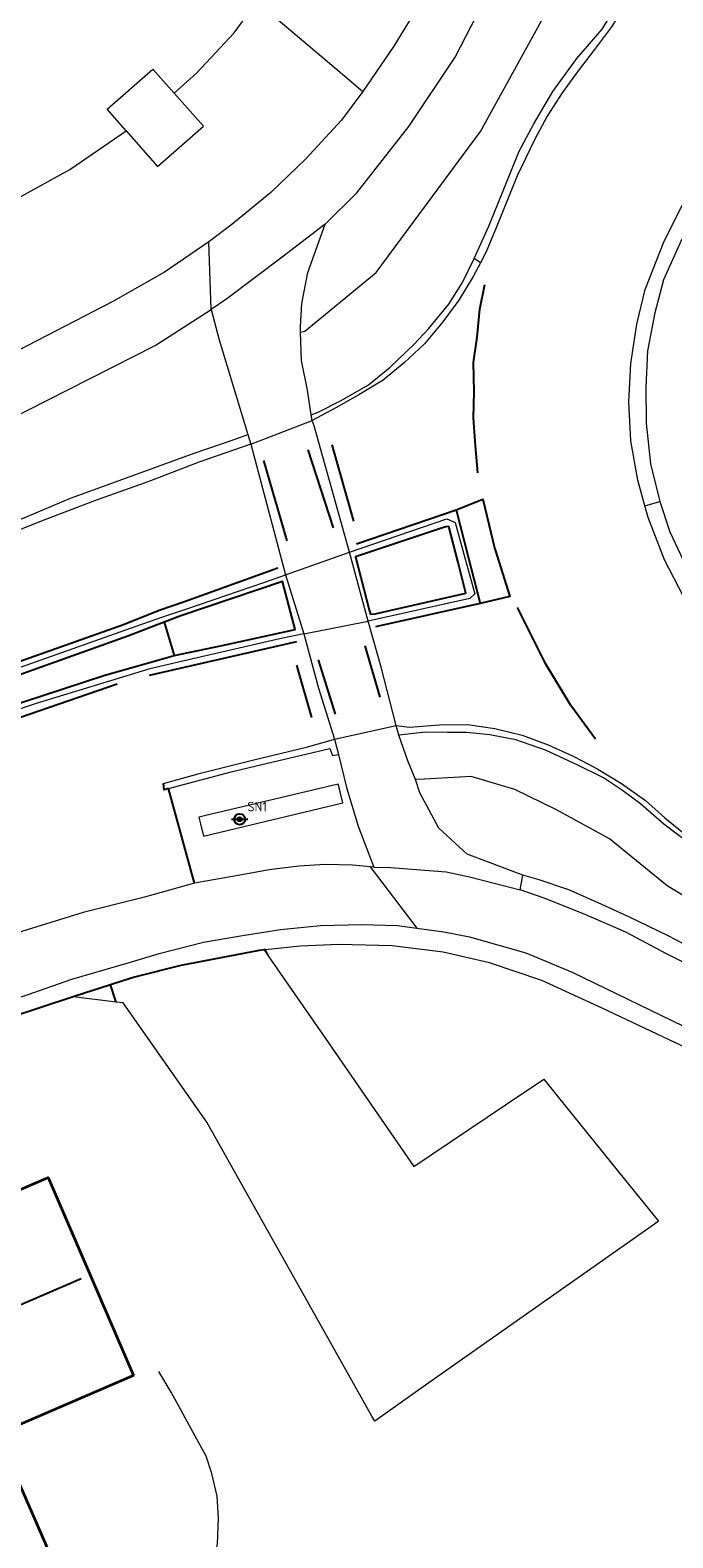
# Model space of a CAD drawing. Header units: metres. Extents: x 169249 to 194689, y 406250 to 412203.
# Tile 412 of 442: x 192773 to 192797, y 411986 to 412041. Entities that reach past the tile are written whole.
import ezdxf

# ---------------------------------------------------------------- set-up
doc = ezdxf.new("R2010")
doc.units = ezdxf.units.M
doc.layers.get('0').update_dxf_attribs({"linetype": 'CONTINUOUS'})
for name, color, linetype in [('BGT_NLCS_N264$0$B-WE-KG-KADASTRAAL_NOK-G', 252, 'CONTINUOUS'), ('BGT_NLCS_N264$0$B-WE-OG-TOPOGRAFIE_WEG_INRIT-GV', 252, 'CONTINUOUS'), ('BGT_NLCS_N264$0$B-WE-OG-TOPOGRAFIE_WEG_VERKEERSEILAND-GV', 252, 'CONTINUOUS'), ('BGT_NLCS_N264$0$B-WE-VW-MARKERING-G', 252, 'CONTINUOUS')]:
    doc.layers.add(name, color=color, linetype=linetype)
for name, color, linetype, lineweight in [('BGT_NLCS_N264$0$B-WE-OG-TOPOGRAFIE_BEBOUWING-G', 252, 'CONTINUOUS', 35), ('BGT_NLCS_N264$0$B-WE-OG-TOPOGRAFIE_TERREIN_GROEN-GV', 252, 'CONTINUOUS', 18), ('BGT_NLCS_N264$0$B-WE-OG-TOPOGRAFIE_WEG_BERM-GV', 252, 'CONTINUOUS', 18), ('BGT_NLCS_N264$0$B-WE-OG-TOPOGRAFIE_WEG_RIJWEG-GV', 252, 'CONTINUOUS', 18), ('BGT_NLCS_N264$0$B-WE-OG-TOPOGRAFIE_WEG_RIJWIELPAD-GV', 252, 'CONTINUOUS', 18), ('BGT_NLCS_N264$0$B-WE-OG-TOPOGRAFIE_WEG_VERHARD-G', 252, 'CONTINUOUS', 18), ('BGT_NLCS_N264$0$B-WE-VW-VERKEERSTEKEN_BORD-S', 252, 'CONTINUOUS', 25), ('X-XX-AL-REFERENTIE-G', 7, 'CONTINUOUS', 18)]:
    doc.layers.add(name, color=color, linetype=linetype, lineweight=lineweight)
doc.styles.add('BGT_NLCS_N264$0$NLCS-ISO', font='NLCS-ISO.ttf')

# ---------------------------------------------------------------- blocks, each defined once
blk = doc.blocks.new('BGT_NLCS_N264$0$SIE-WEG_STRAATNAAMBORD_PAAL-SO')
blk.add_line((-0.3, 0), (0.3, 0))
for radius in [0.2, 0.0745]:
    blk.add_circle((0, 0), radius)
at = {"style": 'BGT_NLCS_N264$0$NLCS-ISO'}
blk.add_attdef('STRAATNAAMBORD', (0.278, 0.289), '', height=0.35, dxfattribs=at)
blk = doc.blocks.new('BGT_NLCS_N264')
at = {"layer": 'BGT_NLCS_N264$0$B-WE-KG-KADASTRAAL_NOK-G'}
blk.add_line((192775.249, 411995.266, 20.741), (192765.758, 411991.183, 20.708), dxfattribs=at)
at = {"layer": 'BGT_NLCS_N264$0$B-WE-OG-TOPOGRAFIE_BEBOUWING-G'}
blk.add_polyline3d([(192777.159, 411991.724, 18.581), (192772.158, 411989.563, 18.404), (192772.28, 411989.329, 15.803), (192775.075, 411982.92, 15.779), (192774.629, 411982.737, 15.766), (192769.589, 411980.665, 15.62), (192769.288, 411980.541, 15.611), (192767.535, 411984.514, 15.536), (192768.148, 411984.802, 15.797), (192767.185, 411987.105, 15.776), (192767.106, 411987.286, 18.524), (192767.014, 411987.245, 18.521), (192763.828, 411994.58, 18.536), (192774.035, 411998.985, 18.521), (192777.159, 411991.724, 18.581)], dxfattribs=at)
at = {"layer": 'BGT_NLCS_N264$0$B-WE-OG-TOPOGRAFIE_TERREIN_GROEN-GV'}
blk.add_line((192781.998, 412007.342, 13.214), (192782.128, 412007.085, 10.732), dxfattribs=at)
blk.add_polyline3d([(192800.217, 412002.509, 13.436), (192797.25, 412003.83, 13.439), (192794.352, 412005.204, 13.423), (192792.131, 412006.214, 13.405), (192790.222, 412006.859, 13.391), (192788.521, 412007.262, 13.377), (192786.649, 412007.492, 13.35), (192784.693, 412007.533, 13.309), (192783.273, 412007.474, 13.228), (192781.998, 412007.342, 13.214)], dxfattribs=at)
at = {"layer": 'BGT_NLCS_N264$0$B-WE-OG-TOPOGRAFIE_WEG_BERM-GV'}
for p, q in [((192784.823, 412039.482, 13.286), (192785.572, 412038.848, 13.275)), ((192789.886, 412032.556, 13.595), (192789.654, 412032.713, 13.697)), ((192795.917, 412023.637, 13.677), (192796.463, 412023.795, 13.838)), ((192784.735, 412013.141, 13.43), (192784.663, 412013.428, 13.455))]:
    blk.add_line(p, q, dxfattribs=at)
for points in [[(192783.291, 412030.011, 13.4), (192783.444, 412030.047, 13.568), (192786.067, 412032.204, 13.598), (192789.883, 412037.383, 13.697), (192792.263, 412041.689, 13.754), (192793.075, 412043.605, 13.769), (192793.765, 412045.157, 13.775), (192794.12, 412046.114, 13.778), (192794.486, 412047.413, 13.778), (192794.651, 412048.317, 13.655), (192794.558, 412048.726, 13.482)], [(192778.659, 412038.786, 13.139), (192779.48, 412039.533, 13.316), (192780.853, 412041.002, 13.328), (192781.426, 412041.78, 13.33), (192781.688, 412042.137, 13.33), (192784.823, 412039.482, 13.286)], [(192789.654, 412032.713, 13.697), (192790.197, 412033.907, 13.696), (192790.72, 412035.204, 13.683), (192791.304, 412036.66, 13.699), (192791.838, 412037.658, 13.7), (192792.544, 412038.852, 13.7), (192793.424, 412040.057, 13.7), (192794.343, 412041.135, 13.701), (192794.744, 412041.766, 13.698)], [(192776.888, 412037.407, 13.133), (192776.192, 412038.199, 13.134), (192777.874, 412039.671, 13.135), (192778.659, 412038.786, 13.139)], [(192776.888, 412037.407, 13.133), (192778.044, 412036.09, 13.131), (192779.732, 412037.573, 13.143), (192778.659, 412038.786, 13.139)], [(192760.576, 412028.119, 12.901), (192774.831, 412035.98, 13.25), (192776.888, 412037.407, 13.133)], [(192783.683, 412026.976, 13.505), (192783.929, 412027.071, 13.467), (192784.776, 412027.504, 13.543), (192785.781, 412028.077, 13.59), (192786.58, 412028.728, 13.62), (192787.453, 412029.575, 13.648), (192787.983, 412030.139, 13.651), (192788.723, 412031.037, 13.671), (192789.225, 412031.835, 13.692), (192789.654, 412032.713, 13.697)], [(192767.923, 412020.797, 13.317), (192770.7, 412022.033, 13.332), (192772.944, 412023.116, 13.38), (192774.854, 412023.914, 13.435), (192776.777, 412024.616, 13.479), (192779.389, 412025.575, 13.485), (192780.854, 412026.079, 13.471), (192781.357, 412026.256, 13.423)], [(192797.761, 412011.085, 13.716), (192796.604, 412011.956, 13.722), (192795.749, 412012.7, 13.721), (192795.091, 412013.194, 13.702), (192794.391, 412013.661, 13.687), (192793.455, 412014.117, 13.664), (192792.275, 412014.671, 13.635), (192791.177, 412015.048, 13.621), (192790.233, 412015.238, 13.608), (192789.369, 412015.318, 13.597), (192788.665, 412015.324, 13.607), (192787.876, 412015.337, 13.531), (192786.886, 412015.221, 13.404)], [(192778.44, 412013.258, 13.419), (192780.738, 412013.878, 13.432), (192781.402, 412014.04, 13.464), (192784.361, 412014.734, 13.475), (192784.465, 412014.47, 13.437), (192784.675, 412014.508, 13.395)], [(192784.663, 412013.428, 13.455), (192779.559, 412012.207, 13.397), (192779.618, 412011.961, 13.414)], [(192831.282, 412012.839, 13.503), (192830.487, 412012.953, 13.526), (192828.755, 412012.946, 13.581), (192827.436, 412012.67, 13.62), (192825.553, 412011.986, 13.636), (192824.105, 412011.348, 13.658), (192822.629, 412010.214, 13.673), (192819.896, 412008.348, 13.695), (192817.557, 412007.171, 13.716), (192815.125, 412006.394, 13.665), (192812.913, 412005.928, 13.655), (192809.52, 412005.655, 13.657), (192807.785, 412005.797, 13.651), (192805.164, 412006.033, 13.639), (192802.229, 412006.895, 13.654), (192799.503, 412007.998, 13.654), (192796.731, 412009.695, 13.653), (192794.62, 412011.421, 13.645), (192792.676, 412012.481, 13.684), (192791.151, 412013.221, 13.731), (192789.54, 412013.705, 13.643), (192787.828, 412013.609, 13.587), (192787.504, 412013.589, 13.408)], [(192779.618, 412011.961, 13.414), (192779.725, 412011.513, 13.444), (192784.836, 412012.736, 13.394), (192784.735, 412013.141, 13.43)], [(192797.896, 412007.263, 13.507), (192796.765, 412007.858, 13.493), (192795.306, 412008.569, 13.484), (192794.198, 412009.065, 13.48), (192793.126, 412009.544, 13.471), (192792.037, 412009.912, 13.443), (192791.433, 412010.087, 13.444)]]:
    blk.add_polyline3d(points, dxfattribs=at)
at = {"layer": 'BGT_NLCS_N264$0$B-WE-OG-TOPOGRAFIE_WEG_INRIT-GV'}
for p, q in [((192779.404, 412009.789, 13.249), (192778.44, 412013.258, 13.419)), ((192781.998, 412007.342, 13.214), (192781.954, 412007.337, 13.213)), ((192776.527, 412005.424, 2.607), (192776.315, 412006.057, 13.155))]:
    blk.add_line(p, q, dxfattribs=at)
for points in [[(192778.44, 412013.258, 13.419), (192778.29, 412013.217, 13.418), (192778.259, 412013.445, 13.384)], [(192781.954, 412007.337, 13.213), (192781.77, 412007.318, 13.211), (192778.895, 412006.767, 13.202), (192777.196, 412006.337, 13.174), (192776.774, 412006.203, 13.165), (192776.315, 412006.057, 13.155)], [(192776.315, 412006.057, 13.155), (192774.987, 412005.635, 13.127), (192774.947, 412005.622, 13.127)], [(192774.947, 412005.622, 13.127), (192772.546, 412004.819, 13.1), (192771.733, 412004.477, 13.094)]]:
    blk.add_polyline3d(points, dxfattribs=at)
at = {"layer": 'BGT_NLCS_N264$0$B-WE-OG-TOPOGRAFIE_WEG_RIJWEG-GV'}
for points in [[(192794.925, 412041.588, 13.612), (192794.694, 412041.216, 13.622), (192794.069, 412040.383, 13.622), (192793.466, 412039.606, 13.619), (192792.877, 412038.795, 13.625), (192792.334, 412037.94, 13.626), (192791.871, 412037.077, 13.598), (192791.234, 412035.746, 13.606), (192790.491, 412033.902, 13.604), (192790.1, 412032.962, 13.6), (192789.886, 412032.556, 13.595)], [(192795.917, 412023.637, 13.677), (192795.661, 412024.58, 13.675), (192795.396, 412026.025, 13.68), (192795.324, 412027.451, 13.673), (192795.402, 412028.858, 13.663), (192795.616, 412030.307, 13.656), (192795.93, 412031.574, 13.644), (192796.625, 412033.348, 13.651), (192797.281, 412034.665, 13.654), (192797.989, 412035.715, 13.658), (192798.705, 412036.645, 13.66), (192799.872, 412037.846, 13.645), (192801.058, 412038.845, 13.649), (192802.142, 412039.604, 13.652), (192803.405, 412040.324, 13.629), (192804.446, 412040.715, 13.625), (192805.871, 412041.167, 13.637)], [(192797.266, 412033.422, 13.822), (192796.601, 412031.935, 13.823), (192796.276, 412030.722, 13.823), (192796.012, 412029.325, 13.82), (192795.944, 412027.998, 13.826), (192795.956, 412026.667, 13.831), (192796.126, 412025.177, 13.837), (192796.445, 412023.849, 13.838), (192796.463, 412023.795, 13.838)], [(192789.886, 412032.556, 13.595), (192789.621, 412032.055, 13.588), (192789.092, 412031.191, 13.593), (192788.501, 412030.388, 13.569), (192787.833, 412029.589, 13.551), (192787.103, 412028.897, 13.551), (192786.318, 412028.252, 13.513), (192785.424, 412027.712, 13.498), (192784.585, 412027.237, 13.485), (192783.717, 412026.769, 13.479)], [(192781.47, 412025.905, 13.415), (192779.593, 412025.259, 13.376), (192777.885, 412024.59, 13.342), (192777.557, 412024.472, 13.338), (192775.729, 412023.818, 13.315), (192773.714, 412023.057, 13.308), (192772.385, 412022.517, 13.308), (192770.742, 412021.734, 13.281), (192767.698, 412020.318, 13.253)], [(192797.326, 412020.308, 13.686), (192796.636, 412021.656, 13.683), (192796.034, 412023.207, 13.678), (192795.917, 412023.637, 13.677)], [(192796.463, 412023.795, 13.838), (192796.83, 412022.688, 13.844), (192797.414, 412021.439, 13.85)], [(192785.082, 412021.938, 13.553), (192788.652, 412023.167, 13.576), (192788.956, 412023.03, 13.584), (192789.315, 412021.731, 13.587), (192789.678, 412020.414, 13.59), (192789.496, 412020.241, 13.571), (192785.763, 412019.407, 13.551)], [(192783.403, 412018.938, 13.535), (192782.576, 412018.767, 13.552), (192779.655, 412018.097, 13.527), (192777.756, 412017.661, 13.51), (192773.597, 412016.379, 13.44), (192771.664, 412015.732, 13.422)], [(192769.354, 412016.421, 13.392), (192777.255, 412019.225, 13.51), (192778.238, 412019.564, 13.511), (192779.117, 412019.861, 13.52), (192781.978, 412020.831, 13.55), (192782.734, 412021.1, 13.551)], [(192786.789, 412015.581, 13.416), (192787.283, 412015.514, 13.457), (192788.388, 412015.597, 13.475), (192789.414, 412015.609, 13.518), (192790.416, 412015.47, 13.543), (192791.415, 412015.223, 13.555), (192792.371, 412014.87, 13.564), (192793.288, 412014.445, 13.584), (192793.617, 412014.274, 13.587), (192794.194, 412013.977, 13.592), (192795.057, 412013.449, 13.597), (192795.936, 412012.829, 13.603), (192796.641, 412012.192, 13.596), (192797.415, 412011.568, 13.59)], [(192778.259, 412013.445, 13.384), (192779.625, 412013.821, 13.372), (192781.569, 412014.31, 13.416), (192783.552, 412014.788, 13.438), (192784.532, 412015.08, 13.405)]]:
    blk.add_polyline3d(points, dxfattribs=at)
at = {"layer": 'BGT_NLCS_N264$0$B-WE-OG-TOPOGRAFIE_WEG_RIJWIELPAD-GV'}
for p, q in [((192780.01, 412030.844, 13.254), (192779.92, 412033.324, 13.188)), ((192781.47, 412025.905, 13.415), (192783.717, 412026.769, 13.479)), ((192783.717, 412026.769, 13.479), (192783.683, 412026.976, 13.505)), ((192781.357, 412026.256, 13.423), (192781.47, 412025.905, 13.415)), ((192781.47, 412025.905, 13.415), (192782.734, 412021.1, 13.551)), ((192782.734, 412021.1, 13.551), (192785.082, 412021.938, 13.553)), ((192785.763, 412019.407, 13.551), (192785.082, 412021.938, 13.553)), ((192782.734, 412021.1, 13.551), (192783.403, 412018.938, 13.535)), ((192783.403, 412018.938, 13.535), (192785.763, 412019.407, 13.551)), ((192784.532, 412015.08, 13.405), (192786.789, 412015.581, 13.416)), ((192784.532, 412015.08, 13.405), (192784.675, 412014.508, 13.395)), ((192786.886, 412015.221, 13.404), (192786.789, 412015.581, 13.416)), ((192785.976, 412010.379, 13.356), (192785.847, 412010.391, 13.352)), ((192785.847, 412010.391, 13.352), (192787.556, 412008.14, 13.346)), ((192791.344, 412009.54, 13.417), (192791.433, 412010.087, 13.444))]:
    blk.add_line(p, q, dxfattribs=at)
for points in [[(192790.643, 412053.322, 13.278), (192790.645, 412052.972, 13.281), (192790.517, 412051.046, 13.273), (192790.201, 412049.193, 13.286), (192789.759, 412047.441, 13.282), (192789.168, 412045.704, 13.285), (192788.449, 412043.809, 13.287), (192787.645, 412042.051, 13.288), (192786.707, 412040.508, 13.273), (192785.572, 412038.848, 13.275)], [(192784.19, 412033.981, 13.3), (192785.354, 412035.132, 13.311), (192787.259, 412037.562, 13.351), (192788.961, 412040.108, 13.363), (192790.343, 412042.797, 13.381), (192791.738, 412046.26, 13.371)], [(192785.572, 412038.848, 13.275), (192784.785, 412037.797, 13.253), (192783.487, 412036.38, 13.233), (192782.204, 412035.134, 13.215), (192780.771, 412033.962, 13.193), (192779.92, 412033.324, 13.188)], [(192784.19, 412033.981, 13.3), (192782.62, 412032.762, 13.292), (192780.581, 412031.239, 13.267), (192780.01, 412030.844, 13.254)], [(192783.291, 412030.011, 13.4), (192783.285, 412030.207, 13.395), (192783.341, 412031.06, 13.388), (192783.554, 412032.198, 13.351), (192784.19, 412033.981, 13.3)], [(192779.92, 412033.324, 13.188), (192778.304, 412032.21, 13.18), (192776.409, 412031.138, 13.17), (192772.211, 412028.97, 13.1), (192769.394, 412027.634, 13.139), (192767.297, 412026.524, 13.048), (192762.837, 412024.387, 13)], [(192764.89, 412022.948, 13.092), (192770.824, 412025.907, 13.184), (192777.955, 412029.521, 13.258), (192780.01, 412030.844, 13.254)], [(192780.01, 412030.844, 13.254), (192780.299, 412029.732, 13.309), (192781.357, 412026.256, 13.423)], [(192783.683, 412026.976, 13.505), (192783.542, 412027.878, 13.468), (192783.325, 412028.975, 13.429), (192783.291, 412030.011, 13.4)], [(192785.082, 412021.938, 13.553), (192783.784, 412026.579, 13.428), (192783.717, 412026.769, 13.479)], [(192783.403, 412018.938, 13.535), (192783.951, 412016.949, 13.483), (192784.532, 412015.08, 13.405)], [(192786.789, 412015.581, 13.416), (192786.245, 412017.711, 13.52), (192785.763, 412019.407, 13.551)], [(192787.504, 412013.589, 13.408), (192787.221, 412014.281, 13.506), (192786.886, 412015.221, 13.404)], [(192784.675, 412014.508, 13.395), (192784.979, 412013.299, 13.373), (192785.402, 412011.887, 13.355), (192785.976, 412010.379, 13.356)], [(192791.433, 412010.087, 13.444), (192789.399, 412010.859, 13.443), (192788.358, 412011.802, 13.445), (192787.661, 412013.109, 13.487), (192787.504, 412013.589, 13.408)], [(192785.847, 412010.391, 13.352), (192785.197, 412010.45, 13.335), (192784.19, 412010.476, 13.324), (192783.22, 412010.419, 13.318), (192782.138, 412010.283, 13.319), (192780.997, 412010.071, 13.316), (192779.404, 412009.789, 13.249)], [(192785.976, 412010.379, 13.356), (192786.591, 412010.364, 13.373), (192787.543, 412010.294, 13.377), (192788.629, 412010.199, 13.379), (192789.489, 412010.019, 13.385), (192791.344, 412009.54, 13.417)], [(192779.404, 412009.789, 13.249), (192777.561, 412009.272, 13.275), (192775.32, 412008.71, 13.247), (192773.108, 412008.024, 13.295), (192771.023, 412007.24, 13.13)], [(192798.401, 412006.334, 13.467), (192796.703, 412007.193, 13.448), (192795.217, 412007.99, 13.428), (192793.661, 412008.658, 13.416), (192792.217, 412009.239, 13.393), (192791.344, 412009.54, 13.417)], [(192766.769, 412003.28, 12.97), (192768.332, 412003.917, 12.979), (192771.516, 412005.108, 13.084), (192773.262, 412005.689, 13.118), (192774.904, 412006.266, 13.15), (192776.964, 412006.867, 13.188), (192778.101, 412007.213, 13.198), (192779.734, 412007.619, 13.214), (192781.155, 412007.874, 13.232), (192782.55, 412008.093, 13.261), (192784.014, 412008.231, 13.283), (192785.518, 412008.277, 13.3), (192786.846, 412008.238, 13.335), (192787.556, 412008.14, 13.346)], [(192787.556, 412008.14, 13.346), (192788.544, 412008.004, 13.361), (192789.483, 412007.822, 13.371), (192791.554, 412007.226, 13.384), (192793.249, 412006.526, 13.409), (192797.73, 412004.343, 13.432), (192800.45, 412003.082, 13.414)]]:
    blk.add_polyline3d(points, dxfattribs=at)
at = {"layer": 'BGT_NLCS_N264$0$B-WE-OG-TOPOGRAFIE_WEG_VERHARD-G'}
for p, q in [((192781.954, 412007.337, 13.213), (192782.128, 412007.085, 13.21)), ((192776.527, 412005.424, 11.33), (192774.947, 412005.622, 0.129))]:
    blk.add_line(p, q, dxfattribs=at)
for points in [[(192782.128, 412007.085, 13.21), (192784.199, 412004.083, 13.179), (192787.441, 411999.385, 13.129), (192790.801, 412001.647, 13.108), (192792.206, 412002.593, 13.099), (192792.695, 412001.987, 13.097), (192794.945, 411999.199, 13.085), (192796.414, 411997.377, 13.078), (192796.265, 411997.272, 13.08), (192787.875, 411991.359, 13.176), (192786.007, 411990.042, 13.198), (192785.905, 411990.224, 13.198), (192779.847, 412001.02, 13.207), (192776.787, 412005.391, 13.169), (192776.527, 412005.424, 11.33)], [(192786.088, 411977.527, 13.028), (192785.938, 411977.839, 13.029), (192785.48, 411978.792, 13.031), (192784.545, 411980.335, 13.034), (192783.722, 411981.239, 13.043), (192782.686, 411982.194, 13.037), (192781.273, 411983.06, 13.034), (192780.419, 411983.443, 13.034), (192779.941, 411983.733, 13.019), (192780.239, 411985.538, 13.037), (192780.285, 411986.479, 13.037), (192780.225, 411987.288, 13.037), (192780.039, 411988.121, 13.037), (192779.826, 411988.763, 13.037), (192779.352, 411989.626, 13.037), (192778.549, 411991.112, 13.037), (192778.093, 411991.871, 13.037)]]:
    blk.add_polyline3d(points, dxfattribs=at)
at = {"layer": 'BGT_NLCS_N264$0$B-WE-OG-TOPOGRAFIE_WEG_VERKEERSEILAND-GV'}
blk.add_line((192778.287, 412019.363, 13.627), (192778.655, 412018.146, 13.631), dxfattribs=at)
for points in [[(192788.497, 412022.834, 13.706), (192785.303, 412021.772, 13.699), (192785.804, 412019.818, 13.693), (192785.848, 412019.664, 13.707), (192786.03, 412019.675, 13.691), (192789.35, 412020.438, 13.727), (192789.065, 412021.561, 13.74), (192788.73, 412022.884, 13.755), (192788.613, 412022.87, 13.718), (192788.497, 412022.834, 13.706)], [(192778.655, 412018.146, 13.631), (192780.408, 412018.513, 13.689), (192783.09, 412019.105, 13.708), (192782.627, 412020.866, 13.695), (192778.902, 412019.602, 13.674), (192778.287, 412019.363, 13.627)], [(192778.287, 412019.363, 13.627), (192776.951, 412018.859, 13.542), (192769.43, 412016.159, 13.441), (192761.493, 412013.144, 13.328), (192752.989, 412009.188, 13.279), (192745.689, 412005.562, 13.206), (192737.635, 412001.55, 13.151), (192730.35, 411998.128, 13.104), (192722.97, 411994.972, 13.074), (192717.397, 411992.744, 13.052), (192708.958, 411989.578, 13.051), (192708.017, 411989.216, 13.136)], [(192714.885, 411990.712, 13.104), (192724.203, 411994.432, 13.128), (192731.543, 411997.631, 13.171), (192740.613, 412001.81, 13.196), (192749.246, 412005.977, 13.249), (192757.592, 412009.831, 13.32), (192766.519, 412013.871, 13.407), (192771.629, 412015.954, 13.459), (192776.115, 412017.424, 13.504), (192777.623, 412017.847, 13.534), (192778.655, 412018.146, 13.631)]]:
    blk.add_polyline3d(points, dxfattribs=at)
at = {"layer": 'BGT_NLCS_N264$0$B-WE-VW-MARKERING-G', "linetype": 'Continuous'}
for p, q in [((192783.551, 412025.694, 13.48), (192784.49, 412022.826, 13.538)), ((192785.244, 412023.08, 13.541), (192784.444, 412025.883, 13.495)), ((192782.794, 412022.348, 13.539), (192781.946, 412025.306, 13.461)), ((192785.644, 412018.497, 13.521), (192786.197, 412016.61, 13.491)), ((192784.566, 412015.987, 13.485), (192783.942, 412017.984, 13.519)), ((192783.138, 412017.793, 13.51), (192783.685, 412015.868, 13.467))]:
    blk.add_line(p, q, dxfattribs=at)
at = {"layer": 'BGT_NLCS_N264$0$B-WE-VW-MARKERING-G'}
for p, q in [((192785.34, 412022.243, 13.549), (192788.997, 412023.493, 13.615)), ((192789.872, 412020.054, 13.613), (192786.041, 412019.198, 13.567)), ((192777.751, 412017.424, 13.48), (192783.155, 412018.665, 13.52))]:
    blk.add_line(p, q, dxfattribs=at)
at = {"layer": 'BGT_NLCS_N264$0$B-WE-VW-MARKERING-G', "linetype": 'Continuous'}
for points in [[(192789.785, 412024.855, 13.644), (192789.698, 412025.838, 13.624), (192789.634, 412026.867, 13.63), (192789.651, 412027.817, 13.628), (192789.629, 412028.897, 13.625), (192789.761, 412029.831, 13.616), (192789.864, 412030.863, 13.62), (192790.043, 412031.757, 13.618)], [(192782.456, 412021.348, 13.54), (192779.029, 412020.121, 13.516), (192778.109, 412019.792, 13.509), (192776.791, 412019.276, 13.496), (192769.272, 412016.6, 13.398), (192761.987, 412013.846, 13.284), (192760.845, 412013.414, 13.266), (192752.757, 412009.622, 13.225), (192745.57, 412006.046, 13.172), (192737.379, 412001.928, 13.116), (192730.165, 411998.528, 13.094), (192722.772, 411995.418, 13.054), (192717.232, 411993.23, 13.012)], [(192794.104, 412015.079, 13.645), (192793.201, 412016.311, 13.652), (192792.278, 412017.829, 13.654), (192791.249, 412019.912, 13.667)], [(192718.8, 411991.803, 13.066), (192723.012, 411993.45, 13.09), (192730.243, 411996.545, 13.119), (192738.066, 412000.131, 13.128), (192747.012, 412004.394, 13.199), (192755.69, 412008.481, 13.252), (192762.956, 412011.703, 13.301), (192764.879, 412012.555, 13.314), (192770.843, 412015.131, 13.393), (192776.569, 412017.1, 13.459)]]:
    blk.add_polyline3d(points, dxfattribs=at)
at = {"layer": 'BGT_NLCS_N264$0$B-WE-VW-MARKERING-G'}
for points in [[(192788.997, 412023.493, 13.615), (192789.975, 412023.887, 13.63), (192790.418, 412022.05, 13.632), (192790.425, 412022.023, 13.632), (192790.957, 412020.306, 13.619), (192789.872, 412020.054, 13.613)], [(192788.997, 412023.493, 13.615), (192789.436, 412021.766, 13.614), (192789.872, 412020.054, 13.613)]]:
    blk.add_polyline3d(points, dxfattribs=at)
at = {"layer": 'BGT_NLCS_N264$0$B-WE-VW-VERKEERSTEKEN_BORD-S', "color": 7}
blk.add_blockref('BGT_NLCS_N264$0$SIE-WEG_STRAATNAAMBORD_PAAL-SO', (192781.059, 412012.135, 13.552), dxfattribs=at).add_auto_attribs({'STRAATNAAMBORD': 'SN1'})

msp = doc.modelspace()

# ---------------------------------------------------------------- block references
at = {"layer": 'X-XX-AL-REFERENTIE-G'}
msp.add_blockref('BGT_NLCS_N264', (0, 0), dxfattribs=at)

doc.saveas('drawing.dxf')
